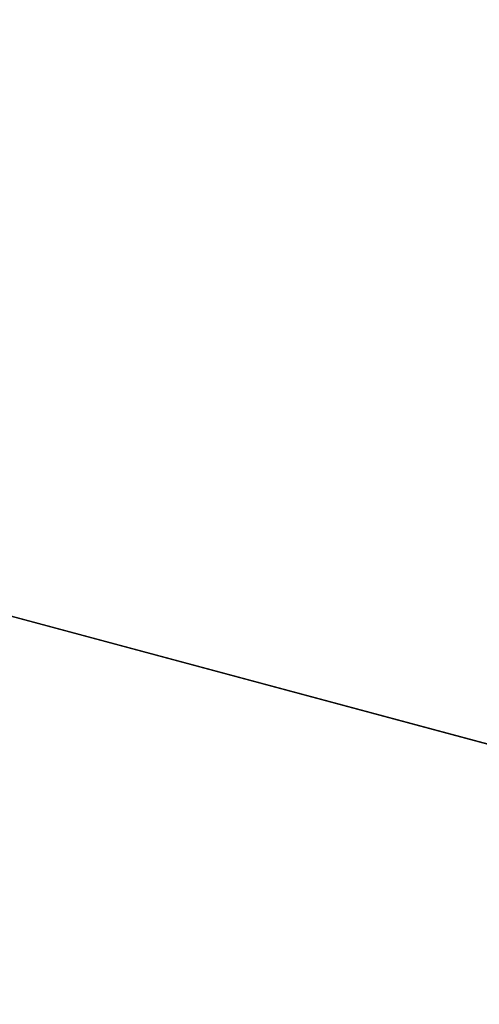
# Model space of a CAD drawing. Header units: millimetres. Extents: x -83 to 676, y -83 to 676.
# Tile 600 of 656: x 557 to 568, y 218 to 241. Entities that reach past the tile are written whole.
import ezdxf

# ---------------------------------------------------------------- set-up
doc = ezdxf.new("R2010")
doc.units = ezdxf.units.MM
doc.header["$MEASUREMENT"] = 0
doc.layers.add('IGES level 0', color=7, linetype='Continuous', true_color=0xff7878)

msp = doc.modelspace()

# ---------------------------------------------------------------- linework, layer by layer
at = {"layer": 'IGES level 0', "color": 153, "true_color": 0x5393cf}
for p, q in [((529.288124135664, 234.1246101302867), (570.3399717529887, 223.1248007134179)), ((570.339971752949, 223.1248007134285, -1.19999999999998), (529.2881241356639, 234.1246101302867, -1.19999999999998))]:
    msp.add_line(p, q, dxfattribs=at)
at = {"layer": 'IGES level 0', "color": 124, "true_color": 0x1aa180}
for p, q in [((540.4017835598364, 231.1467140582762, 47.0000000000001), (581.448118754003, 220.1483816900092, 47.0000000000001)), ((581.4481187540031, 220.1483816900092, 45.8000000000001), (540.4017835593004, 231.1467140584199, 45.8000000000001))]:
    msp.add_line(p, q, dxfattribs=at)
at = {"layer": 'IGES level 0', "color": 153, "true_color": 0x5393cf}
for centre, radius in [((296.5, 296.5), 296.5), ((296.5, 296.5, -1.19999999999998), 296.5000000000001)]:
    msp.add_circle(centre, radius, dxfattribs=at)
at = {"layer": 'IGES level 0'}
for centre, radius in [((296.5, 296.5, 47), 296.5000000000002), ((296.5, 296.5), 296.5000000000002), ((296.5, 296.5, 47), 295.3000000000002), ((296.5, 296.5000000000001), 295.3000000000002)]:
    msp.add_circle(centre, radius, dxfattribs=at)
at = {"layer": 'IGES level 0', "color": 124, "true_color": 0x1aa180}
for centre in [(296.5, 296.5, 47.0000000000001), (296.5, 296.5000000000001, 45.8000000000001)]:
    msp.add_circle(centre, 294.9999999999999, dxfattribs=at)
at = {"layer": 'IGES level 0', "color": 153, "true_color": 0x5393cf}
for centre, radius, start, end in [((296.4999999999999, 296.4999999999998, -1.19999999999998), 296.5000000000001, 344.9999999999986, 164.9999999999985), ((296.5, 296.5000000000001), 296.5, 344.9999999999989, 164.9999999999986), ((296.5000000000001, 296.5, -0.59999999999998), 296.5000000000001, 344.9999999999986, 164.9999999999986), ((296.5, 296.5, -1.19999999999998), 296.5, 164.9999999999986, 344.9999999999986), ((296.5000000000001, 296.5000000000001), 296.5000000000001, 164.9999999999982, 344.9999999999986), ((296.5000000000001, 296.5, -0.59999999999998), 296.5000000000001, 164.9999999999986, 344.9999999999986)]:
    msp.add_arc(centre, radius, start, end, dxfattribs=at)
at = {"layer": 'IGES level 0', "color": 124, "true_color": 0x1aa180}
for centre, radius, start, end in [((296.5, 296.5, 45.8000000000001), 294.9999999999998, 344.9999999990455, 164.9999999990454), ((296.5000000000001, 296.4999999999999, 47.0000000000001), 295, 344.9999999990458, 164.9999999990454), ((296.5000000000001, 296.5, 46.4000000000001), 294.9999999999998, 344.9999999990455, 164.9999999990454), ((296.5, 296.5, 45.8000000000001), 294.9999999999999, 164.9999999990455, 344.9999999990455), ((296.4999999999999, 296.5, 47.0000000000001), 294.9999999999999, 164.9999999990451, 344.9999999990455), ((296.5000000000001, 296.5, 46.4000000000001), 294.9999999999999, 164.9999999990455, 344.9999999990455)]:
    msp.add_arc(centre, radius, start, end, dxfattribs=at)
at = {"layer": 'IGES level 0'}
for centre, radius, start, end in [((296.5, 296.5), 296.5000000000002, 225, 45), ((296.5, 296.5, 47), 296.5000000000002, 224.9999999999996, 45), ((296.5, 296.5, 23.5), 296.5000000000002, 225, 45), ((296.5, 296.5000000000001, 47), 295.3000000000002, 224.9999999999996, 44.99999999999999), ((296.5, 296.5000000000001), 295.3000000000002, 225, 44.99999999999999), ((296.5, 296.5, 23.5), 295.3000000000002, 225, 45.00000000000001)]:
    msp.add_arc(centre, radius, start, end, dxfattribs=at)

doc.saveas('drawing.dxf')
